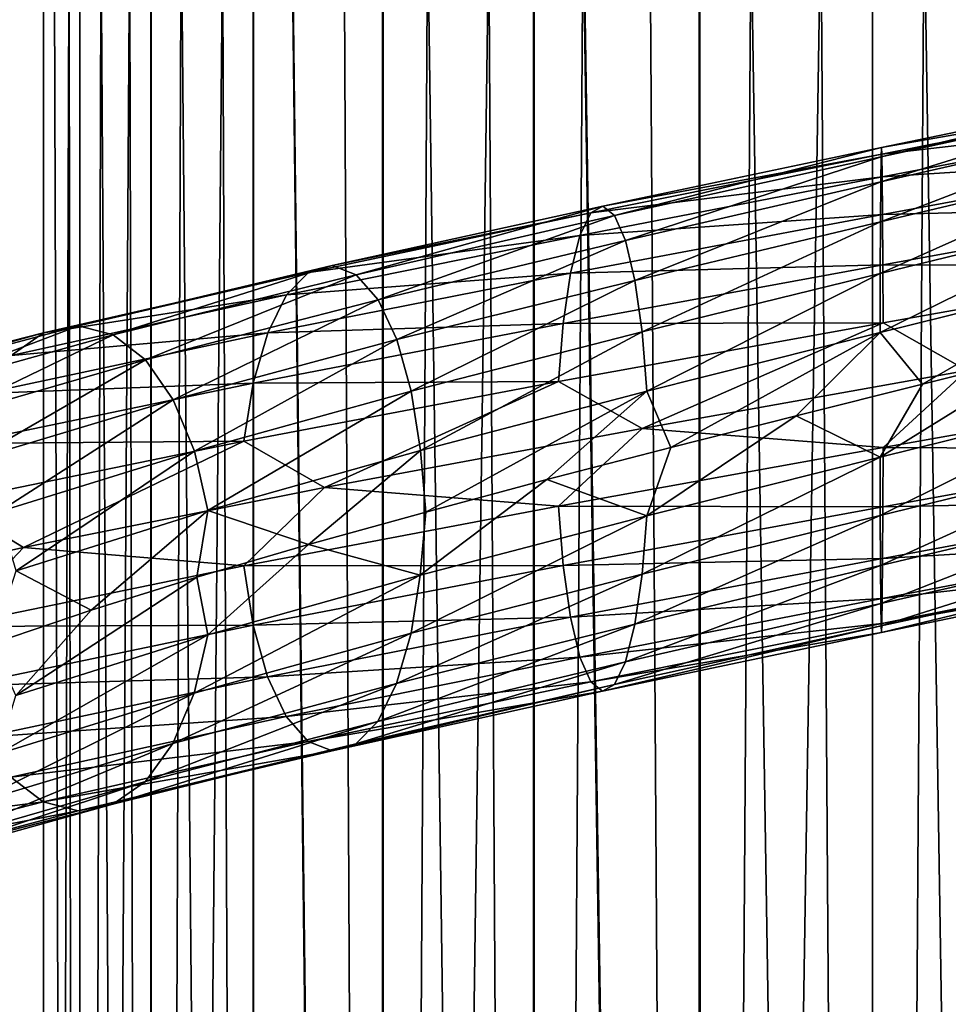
# Model space of a CAD drawing. Header units: metres. Extents: x -109 to 109, y -917 to 389.
# Tile 347 of 656: x -9 to 1, y -634 to -623. Entities that reach past the tile are written whole.
import ezdxf

# ---------------------------------------------------------------- set-up
doc = ezdxf.new("R2010")
doc.units = ezdxf.units.M
doc.layers.add('solid_24503124_XXX_01_SW0001', color=7, linetype='CONTINUOUS')
doc.layers.add('solid_24503124_XXX_01_SW0001_01', color=7, linetype='CONTINUOUS')

msp = doc.modelspace()

# ---------------------------------------------------------------- linework, layer by layer
at = {"layer": 'solid_24503124_XXX_01_SW0001'}
for points in [[(-8.453436, -701, -399.111511), (-8.453425, -437, -399.111481), (-8.453425, -437, -400.888519)], [(-8.453436, -701, -400.888489), (-8.453436, -701, -399.111511), (-8.453425, -437, -400.888519)], [(-8.083981, -701, -402.626648), (-8.453436, -701, -400.888489), (-8.453425, -437, -400.888519)], [(-8.453436, -701, -399.111511), (-8.083981, -701, -397.373352), (-8.453425, -437, -399.111481)], [(-8.083981, -701, -402.626648), (-8.453425, -437, -400.888519), (-8.083978, -437, -402.626648)], [(-8.083981, -701, -397.373352), (-8.083978, -437, -397.373352), (-8.453425, -437, -399.111481)], [(-8.083981, -701, -402.626648), (-8.083978, -437, -402.626648), (-7.361266, -437, -404.249908)], [(-7.361216, -701, -404.25), (-8.083981, -701, -402.626648), (-7.361266, -437, -404.249908)], [(-8.083981, -701, -397.373352), (-7.361216, -701, -395.75), (-8.083978, -437, -397.373352)], [(-7.361216, -701, -395.75), (-7.361266, -437, -395.750092), (-8.083978, -437, -397.373352)], [(-7.361216, -701, -404.25), (-7.361266, -437, -404.249908), (-6.316738, -437, -405.687592)], [(-6.316731, -701, -394.312378), (-6.316738, -437, -394.312408), (-7.361266, -437, -395.750092)], [(-7.361216, -701, -395.75), (-6.316731, -701, -394.312378), (-7.361266, -437, -395.750092)], [(-6.316731, -701, -405.687622), (-7.361216, -701, -404.25), (-6.316738, -437, -405.687592)], [(-4.996175, -701, -406.876648), (-6.316738, -437, -405.687592), (-4.996158, -437, -406.876648)], [(-4.996175, -701, -406.876648), (-6.316731, -701, -405.687622), (-6.316738, -437, -405.687592)], [(-4.996175, -701, -393.123352), (-4.996158, -437, -393.123352), (-6.316738, -437, -394.312408)], [(-6.316731, -701, -394.312378), (-4.996175, -701, -393.123352), (-6.316738, -437, -394.312408)], [(-4.996175, -701, -406.876648), (-4.996158, -437, -406.876648), (-3.457402, -437, -407.765076)], [(-3.457262, -701, -407.765137), (-4.996175, -701, -406.876648), (-3.457402, -437, -407.765076)], [(-4.996175, -701, -393.123352), (-3.457262, -701, -392.234863), (-4.996158, -437, -393.123352)], [(-3.457262, -701, -392.234863), (-3.457402, -437, -392.234924), (-4.996158, -437, -393.123352)], [(-3.457262, -701, -407.765137), (-3.457402, -437, -407.765076), (-1.767193, -437, -408.31427)], [(-1.767249, -701, -391.68576), (-1.767193, -437, -391.68573), (-3.457402, -437, -392.234924)], [(-3.457262, -701, -392.234863), (-1.767249, -701, -391.68576), (-3.457402, -437, -392.234924)], [(-1.767249, -701, -408.31424), (-3.457262, -701, -407.765137), (-1.767193, -437, -408.31427)], [(-1.767249, -701, -408.31424), (0, -437, -408.5), (0, -701, -408.5)], [(-1.767249, -701, -408.31424), (-1.767193, -437, -408.31427), (0, -437, -408.5)], [(-1.767249, -701, -391.68576), (0, -701, -391.5), (-1.767193, -437, -391.68573)], [(-1.767193, -437, -391.68573), (0, -701, -391.5), (0, -437, -391.5)], [(1.767249, -701, -391.68576), (1.767193, -437, -391.68573), (0, -437, -391.5)], [(0, -701, -391.5), (1.767249, -701, -391.68576), (0, -437, -391.5)], [(-8.453425, -589, 0.888516), (-8.454546, -701, -0.877868), (-8.452125, -701, 0.900884)], [(-8.453425, -589, -0.888516), (-8.086726, -701, -2.618177), (-8.454546, -701, -0.877868)], [(-8.453425, -589, 0.888516), (-8.453425, -589, -0.888516), (-8.454546, -701, -0.877868)], [(-8.083978, -589, 2.626658), (-8.453425, -589, 0.888516), (-8.452125, -701, 0.900884)], [(-8.453425, -589, -0.888516), (-8.083978, -589, -2.626658), (-8.086726, -701, -2.618177)], [(-8.083978, -589, 2.626658), (-8.452125, -701, 0.900884), (-8.079568, -701, 2.640186)], [(-8.083978, -589, -2.626658), (-7.364774, -701, -4.243832), (-8.086726, -701, -2.618177)], [(-7.361266, -589, 4.249895), (-8.083978, -589, 2.626658), (-8.079568, -701, 2.640186)], [(-8.083978, -589, -2.626658), (-7.361266, -589, -4.249895), (-7.364774, -701, -4.243832)], [(-7.361266, -589, 4.249895), (-8.079568, -701, 2.640186), (-7.353192, -701, 4.263868)], [(-7.361266, -589, -4.249895), (-6.320303, -701, -5.68364), (-7.364774, -701, -4.243832)], [(-6.316738, -589, 5.687599), (-7.361266, -589, 4.249895), (-7.353192, -701, 4.263868)], [(-7.361266, -589, -4.249895), (-6.316738, -589, -5.687599), (-6.320303, -701, -5.68364)], [(-6.316738, -589, 5.687599), (-7.353192, -701, 4.263868), (-6.304805, -701, 5.700828)], [(-6.316738, -589, -5.687599), (-4.999055, -701, -6.874551), (-6.320303, -701, -5.68364)], [(-6.316738, -589, 5.687599), (-6.304805, -701, 5.700828), (-4.980319, -701, 6.888136)], [(-4.996158, -589, 6.876657), (-6.316738, -589, 5.687599), (-4.980319, -701, 6.888136)], [(-6.316738, -589, -5.687599), (-4.996158, -589, -6.876657), (-4.999055, -701, -6.874551)], [(-4.996158, -589, -6.876657), (-3.458888, -701, -7.764412), (-4.999055, -701, -6.874551)], [(-3.457402, -589, 7.765069), (-4.996158, -589, 6.876657), (-4.980319, -701, 6.888136)], [(-4.996158, -589, -6.876657), (-3.457402, -589, -7.765069), (-3.458888, -701, -7.764412)], [(-3.457402, -589, 7.765069), (-4.980319, -701, 6.888136), (-3.437735, -701, 7.773801)], [(-3.457402, -589, -7.765069), (-1.767249, -701, -8.314255), (-3.458888, -701, -7.764412)], [(-3.457402, -589, 7.765069), (-3.437735, -701, 7.773801), (-1.744606, -701, 8.319036)], [(-1.767193, -589, 8.314267), (-3.457402, -589, 7.765069), (-1.744606, -701, 8.319036)], [(-3.457402, -589, -7.765069), (-1.767193, -589, -8.314267), (-1.767249, -701, -8.314255)], [(-1.767249, -701, -8.314255), (0, -589, -8.5), (0, -701, -8.5)], [(-1.767193, -589, -8.314267), (0, -589, -8.5), (-1.767249, -701, -8.314255)], [(1.767193, -589, -8.314267), (0, -701, -8.5), (0, -589, -8.5)], [(1.767193, -589, -8.314267), (1.744606, -701, -8.319036), (0, -701, -8.5)], [(-2.872559, -625.440063, 17.620436), (-5.751754, -626.046936, 16.869944), (-2.98479, -625.670166, 18.277618)], [(-5.509582, -625.978638, 16.196909), (-5.751754, -626.046936, 16.869944), (-2.872559, -625.440063, 17.620436)], [(-2.751612, -625.372314, 16.915367), (-5.509582, -625.978638, 16.196909), (-2.872559, -625.440063, 17.620436)], [(-5.267497, -626.07196, 15.526937), (-5.509582, -625.978638, 16.196909), (-2.751612, -625.372314, 16.915367)], [(-2.63071, -625.466187, 16.213371), (-5.267497, -626.07196, 15.526937), (-2.751612, -625.372314, 16.915367)], [(-5.043039, -626.325989, 14.90867), (-5.267497, -626.07196, 15.526937), (-2.63071, -625.466187, 16.213371)], [(-2.51861, -625.720764, 15.565413), (-5.043039, -626.325989, 14.90867), (-2.63071, -625.466187, 16.213371)], [(-2.98479, -625.670166, 18.277618), (-5.976475, -626.277588, 17.4974), (-3.080269, -626.056885, 18.840046)], [(-5.751754, -626.046936, 16.869944), (-5.976475, -626.277588, 17.4974), (-2.98479, -625.670166, 18.277618)], [(-4.852253, -626.733093, 14.386491), (-5.043039, -626.325989, 14.90867), (-2.51861, -625.720764, 15.565413)], [(-2.423327, -626.128296, 15.017995), (-4.852253, -626.733093, 14.386491), (-2.51861, -625.720764, 15.565413)], [(-5.751754, -626.046936, 16.869944), (-8.454098, -626.662354, 15.629472), (-5.976475, -626.277588, 17.4974)], [(-8.098145, -626.593201, 15.009102), (-8.454098, -626.662354, 15.629472), (-5.751754, -626.046936, 16.869944)], [(-5.509582, -625.978638, 16.196909), (-8.098145, -626.593201, 15.009102), (-5.751754, -626.046936, 16.869944)], [(-7.742322, -626.685547, 14.391776), (-8.098145, -626.593201, 15.009102), (-5.509582, -625.978638, 16.196909)], [(-5.267497, -626.07196, 15.526937), (-7.742322, -626.685547, 14.391776), (-5.509582, -625.978638, 16.196909)], [(-3.080269, -626.056885, 18.840046), (-6.167655, -626.664734, 18.034536), (-3.153881, -626.567139, 19.277361)], [(-5.976475, -626.277588, 17.4974), (-6.167655, -626.664734, 18.034536), (-3.080269, -626.056885, 18.840046)], [(-7.412407, -626.938721, 13.822322), (-7.742322, -626.685547, 14.391776), (-5.267497, -626.07196, 15.526937)], [(-5.043039, -626.325989, 14.90867), (-7.412407, -626.938721, 13.822322), (-5.267497, -626.07196, 15.526937)], [(-4.70534, -627.25885, 13.988098), (-4.852253, -626.733093, 14.386491), (-2.423327, -626.128296, 15.017995)], [(-2.349956, -626.654419, 14.600168), (-4.70534, -627.25885, 13.988098), (-2.423327, -626.128296, 15.017995)], [(-5.976475, -626.277588, 17.4974), (-8.784399, -626.89386, 16.208057), (-6.167655, -626.664734, 18.034536)], [(-8.454098, -626.662354, 15.629472), (-8.784399, -626.89386, 16.208057), (-5.976475, -626.277588, 17.4974)], [(-7.131985, -627.345093, 13.341633), (-7.412407, -626.938721, 13.822322), (-5.043039, -626.325989, 14.90867)], [(-4.852253, -626.733093, 14.386491), (-7.131985, -627.345093, 13.341633), (-5.043039, -626.325989, 14.90867)], [(-3.153881, -626.567139, 19.277361), (-6.315049, -627.175293, 18.452356), (-3.201246, -627.160828, 19.563381)], [(-6.167655, -626.664734, 18.034536), (-6.315049, -627.175293, 18.452356), (-3.153881, -626.567139, 19.277361)], [(0.106037, -626.5625, 19.825006), (-3.201246, -627.160828, 19.563381), (-2.34993, -627.63916, 19.797989)], [(-8.454098, -626.662354, 15.629472), (-10.894793, -627.285706, 13.933937), (-8.784399, -626.89386, 16.208057)], [(-10.436078, -627.215271, 13.385393), (-10.894793, -627.285706, 13.933937), (-8.454098, -626.662354, 15.629472)], [(-8.098145, -626.593201, 15.009102), (-10.436078, -627.215271, 13.385393), (-8.454098, -626.662354, 15.629472)], [(-9.977529, -627.306458, 12.839866), (-10.436078, -627.215271, 13.385393), (-8.098145, -626.593201, 15.009102)], [(-7.742322, -626.685547, 14.391776), (-9.977529, -627.306458, 12.839866), (-8.098145, -626.593201, 15.009102)], [(-6.167655, -626.664734, 18.034536), (-9.065401, -627.281738, 16.703617), (-6.315049, -627.175293, 18.452356)], [(-8.784399, -626.89386, 16.208057), (-9.065401, -627.281738, 16.703617), (-6.167655, -626.664734, 18.034536)], [(-4.61107, -627.862549, 13.737107), (-4.70534, -627.25885, 13.988098), (-2.349956, -626.654419, 14.600168)], [(-2.302875, -627.258301, 14.336708), (-4.61107, -627.862549, 13.737107), (-2.349956, -626.654419, 14.600168)], [(0.07628, -626.661316, 14.522005), (-2.058995, -627.833679, 14.288419), (-2.302875, -627.258301, 14.336708)], [(0.07628, -626.661316, 14.522005), (-0.77942, -627.509338, 14.417993), (-2.058995, -627.833679, 14.288419)], [(0.07628, -626.661316, 14.522005), (0.510318, -627.186401, 14.424685), (-0.77942, -627.509338, 14.417993)], [(-9.552366, -627.558472, 12.336984), (-9.977529, -627.306458, 12.839866), (-7.742322, -626.685547, 14.391776)], [(-7.412407, -626.938721, 13.822322), (-9.552366, -627.558472, 12.336984), (-7.742322, -626.685547, 14.391776)], [(-6.916048, -627.870361, 12.975189), (-7.131985, -627.345093, 13.341633), (-4.852253, -626.733093, 14.386491)], [(-4.70534, -627.25885, 13.988098), (-6.916048, -627.870361, 12.975189), (-4.852253, -626.733093, 14.386491)], [(-9.190987, -627.963806, 11.912879), (-9.552366, -627.558472, 12.336984), (-7.412407, -626.938721, 13.822322)], [(-7.131985, -627.345093, 13.341633), (-9.190987, -627.963806, 11.912879), (-7.412407, -626.938721, 13.822322)], [(-3.201246, -627.160828, 19.563381), (-6.409888, -627.769226, 18.72583), (-5.588272, -628.240662, 19.112619)], [(-6.315049, -627.175293, 18.452356), (-6.409888, -627.769226, 18.72583), (-3.201246, -627.160828, 19.563381)], [(-3.201246, -627.160828, 19.563381), (-5.588272, -628.240662, 19.112619), (-2.34993, -627.63916, 19.797989)], [(-6.315049, -627.175293, 18.452356), (-9.282045, -627.792847, 17.089382), (-6.409888, -627.769226, 18.72583)], [(-9.065401, -627.281738, 16.703617), (-9.282045, -627.792847, 17.089382), (-6.315049, -627.175293, 18.452356)], [(-6.777487, -628.473633, 12.744699), (-6.916048, -627.870361, 12.975189), (-4.70534, -627.25885, 13.988098)], [(-4.61107, -627.862549, 13.737107), (-6.777487, -628.473633, 12.744699), (-4.70534, -627.25885, 13.988098)], [(-2.302875, -627.258301, 14.336708), (-4.55631, -628.490173, 13.664764), (-4.61107, -627.862549, 13.737107)], [(-2.302875, -627.258301, 14.336708), (-3.320898, -628.1604, 14.036587), (-4.55631, -628.490173, 13.664764)], [(-2.302875, -627.258301, 14.336708), (-2.058995, -627.833679, 14.288419), (-3.320898, -628.1604, 14.036587)], [(-8.912709, -628.488281, 11.590008), (-9.190987, -627.963806, 11.912879), (-7.131985, -627.345093, 13.341633)], [(-6.916048, -627.870361, 12.975189), (-8.912709, -628.488281, 11.590008), (-7.131985, -627.345093, 13.341633)], [(-2.303201, -628.528503, 14.360777), (-2.058995, -627.833679, 14.288419), (-0.77942, -627.509338, 14.417993)], [(0.076291, -627.931519, 14.546102), (-2.303201, -628.528503, 14.360777), (-0.77942, -627.509338, 14.417993)], [(-2.34993, -627.63916, 19.797989), (-5.588272, -628.240662, 19.112619), (-3.201572, -628.43103, 19.58745)], [(-6.409888, -627.769226, 18.72583), (-9.421443, -628.387146, 17.342232), (-8.659699, -628.852173, 17.876352)], [(-9.282045, -627.792847, 17.089382), (-9.421443, -628.387146, 17.342232), (-6.409888, -627.769226, 18.72583)], [(-6.409888, -627.769226, 18.72583), (-8.659699, -628.852173, 17.876352), (-5.588272, -628.240662, 19.112619)], [(-8.734145, -629.091125, 11.387477), (-8.912709, -628.488281, 11.590008), (-6.916048, -627.870361, 12.975189)], [(-6.777487, -628.473633, 12.744699), (-8.734145, -629.091125, 11.387477), (-6.916048, -627.870361, 12.975189)], [(-4.61107, -627.862549, 13.737107), (-5.75162, -628.822388, 13.176603), (-6.777487, -628.473633, 12.744699)], [(-4.61107, -627.862549, 13.737107), (-4.55631, -628.490173, 13.664764), (-5.75162, -628.822388, 13.176603)], [(-2.303201, -628.528503, 14.360777), (-3.320898, -628.1604, 14.036587), (-2.058995, -627.833679, 14.288419)], [(-4.611723, -629.132751, 13.76109), (-4.55631, -628.490173, 13.664764), (-3.320898, -628.1604, 14.036587)], [(-2.303201, -628.528503, 14.360777), (-4.611723, -629.132751, 13.76109), (-3.320898, -628.1604, 14.036587)], [(-5.588272, -628.240662, 19.112619), (-8.659699, -628.852173, 17.876352), (-6.410541, -629.039429, 18.749811)], [(-5.588272, -628.240662, 19.112619), (-6.410541, -629.039429, 18.749811), (-3.201572, -628.43103, 19.58745)], [(-9.421443, -628.387146, 17.342232), (-11.462812, -629.471924, 16.126774), (-8.659699, -628.852173, 17.876352)], [(-6.777487, -628.473633, 12.744699), (-7.968776, -629.491333, 11.871436), (-8.734145, -629.091125, 11.387477)], [(-6.777487, -628.473633, 12.744699), (-6.891468, -629.155762, 12.577722), (-7.968776, -629.491333, 11.871436)], [(-6.777487, -628.473633, 12.744699), (-5.75162, -628.822388, 13.176603), (-6.891468, -629.155762, 12.577722)], [(-3.201572, -628.43103, 19.58745), (-6.410541, -629.039429, 18.749811), (-3.154492, -629.034912, 19.323988)], [(-4.611723, -629.132751, 13.76109), (-5.75162, -628.822388, 13.176603), (-4.55631, -628.490173, 13.664764)], [(-4.706563, -629.726685, 14.034564), (-4.611723, -629.132751, 13.76109), (-2.303201, -628.528503, 14.360777)], [(-2.350566, -629.122192, 14.646796), (-4.706563, -629.726685, 14.034564), (-2.303201, -628.528503, 14.360777)], [(-8.659699, -628.852173, 17.876352), (-11.462812, -629.471924, 16.126774), (-9.422402, -629.657349, 17.366072)], [(-8.659699, -628.852173, 17.876352), (-9.422402, -629.657349, 17.366072), (-6.410541, -629.039429, 18.749811)], [(-6.778447, -629.743896, 12.768539), (-6.891468, -629.155762, 12.577722), (-5.75162, -628.822388, 13.176603)], [(-4.611723, -629.132751, 13.76109), (-6.778447, -629.743896, 12.768539), (-5.75162, -628.822388, 13.176603)], [(-6.410541, -629.039429, 18.749811), (-9.422402, -629.657349, 17.366072), (-6.316271, -629.643127, 18.498821)], [(-6.410541, -629.039429, 18.749811), (-6.316271, -629.643127, 18.498821), (-3.154492, -629.034912, 19.323988)], [(-3.154492, -629.034912, 19.323988), (-6.316271, -629.643127, 18.498821), (-3.08112, -629.561096, 18.906162)], [(-8.734145, -629.091125, 11.387477), (-7.968776, -629.491333, 11.871436), (-8.975469, -629.829346, 11.063806)], [(-8.735382, -630.361328, 11.411124), (-7.968776, -629.491333, 11.871436), (-6.891468, -629.155762, 12.577722)], [(-6.778447, -629.743896, 12.768539), (-8.735382, -630.361328, 11.411124), (-6.891468, -629.155762, 12.577722)], [(-6.917844, -630.338135, 13.021389), (-6.778447, -629.743896, 12.768539), (-4.611723, -629.132751, 13.76109)], [(-4.706563, -629.726685, 14.034564), (-6.917844, -630.338135, 13.021389), (-4.611723, -629.132751, 13.76109)], [(-4.853957, -630.237244, 14.452382), (-4.706563, -629.726685, 14.034564), (-2.350566, -629.122192, 14.646796)], [(-2.424178, -629.632446, 15.084112), (-4.853957, -630.237244, 14.452382), (-2.350566, -629.122192, 14.646796)], [(-8.735382, -630.361328, 11.411124), (-8.975469, -629.829346, 11.063806), (-7.968776, -629.491333, 11.871436)], [(-6.316271, -629.643127, 18.498821), (-6.169358, -630.168884, 18.100428), (-3.08112, -629.561096, 18.906162)], [(-3.08112, -629.561096, 18.906162), (-6.169358, -630.168884, 18.100428), (-2.985837, -629.968567, 18.358746)], [(-9.422402, -629.657349, 17.366072), (-9.283841, -630.260681, 17.135582), (-6.316271, -629.643127, 18.498821)], [(-6.316271, -629.643127, 18.498821), (-9.283841, -630.260681, 17.135582), (-6.169358, -630.168884, 18.100428)], [(-5.045136, -630.62439, 14.989519), (-4.853957, -630.237244, 14.452382), (-2.424178, -629.632446, 15.084112)], [(-2.519658, -630.019165, 15.646538), (-5.045136, -630.62439, 14.989519), (-2.424178, -629.632446, 15.084112)], [(-8.915024, -630.956116, 11.635845), (-8.735382, -630.361328, 11.411124), (-6.778447, -629.743896, 12.768539)], [(-6.917844, -630.338135, 13.021389), (-8.915024, -630.956116, 11.635845), (-6.778447, -629.743896, 12.768539)], [(-7.134489, -630.849243, 13.407154), (-6.917844, -630.338135, 13.021389), (-4.706563, -629.726685, 14.034564)], [(-4.853957, -630.237244, 14.452382), (-7.134489, -630.849243, 13.407154), (-4.706563, -629.726685, 14.034564)], [(-6.169358, -630.168884, 18.100428), (-5.978573, -630.575989, 17.578249), (-2.985837, -629.968567, 18.358746)], [(-2.985837, -629.968567, 18.358746), (-5.978573, -630.575989, 17.578249), (-2.873738, -630.223145, 17.710787)], [(-5.269857, -630.855042, 15.616975), (-5.045136, -630.62439, 14.989519), (-2.519658, -630.019165, 15.646538)], [(-2.631889, -630.249329, 16.30372), (-5.269857, -630.855042, 15.616975), (-2.519658, -630.019165, 15.646538)], [(-9.283841, -630.260681, 17.135582), (-9.067904, -630.78595, 16.769138), (-6.169358, -630.168884, 18.100428)], [(-6.169358, -630.168884, 18.100428), (-9.067904, -630.78595, 16.769138), (-5.978573, -630.575989, 17.578249)], [(-7.41549, -631.237183, 13.902714), (-7.134489, -630.849243, 13.407154), (-4.853957, -630.237244, 14.452382)], [(-5.045136, -630.62439, 14.989519), (-7.41549, -631.237183, 13.902714), (-4.853957, -630.237244, 14.452382)], [(-5.978573, -630.575989, 17.578249), (-5.754114, -630.830017, 16.959982), (-2.873738, -630.223145, 17.710787)], [(-2.873738, -630.223145, 17.710787), (-5.754114, -630.830017, 16.959982), (-2.752835, -630.317017, 17.008791)], [(-5.51203, -630.92334, 16.29001), (-5.269857, -630.855042, 15.616975), (-2.631889, -630.249329, 16.30372)], [(-2.752835, -630.317017, 17.008791), (-5.51203, -630.92334, 16.29001), (-2.631889, -630.249329, 16.30372)], [(-9.194213, -631.467957, 11.977895), (-8.915024, -630.956116, 11.635845), (-6.917844, -630.338135, 13.021389)], [(-7.134489, -630.849243, 13.407154), (-9.194213, -631.467957, 11.977895), (-6.917844, -630.338135, 13.021389)], [(-5.754114, -630.830017, 16.959982), (-5.51203, -630.92334, 16.29001), (-2.752835, -630.317017, 17.008791)], [(-9.067904, -630.78595, 16.769138), (-8.787482, -631.192261, 16.28845), (-5.978573, -630.575989, 17.578249)], [(-5.978573, -630.575989, 17.578249), (-8.787482, -631.192261, 16.28845), (-5.754114, -630.830017, 16.959982)], [(-7.745792, -631.468689, 14.4813), (-7.41549, -631.237183, 13.902714), (-5.045136, -630.62439, 14.989519)], [(-5.269857, -630.855042, 15.616975), (-7.745792, -631.468689, 14.4813), (-5.045136, -630.62439, 14.989519)], [(-9.55634, -631.856873, 12.416754), (-9.194213, -631.467957, 11.977895), (-7.134489, -630.849243, 13.407154)], [(-7.41549, -631.237183, 13.902714), (-9.55634, -631.856873, 12.416754), (-7.134489, -630.849243, 13.407154)], [(-8.787482, -631.192261, 16.28845), (-8.457567, -631.445435, 15.718996), (-5.754114, -630.830017, 16.959982)], [(-5.754114, -630.830017, 16.959982), (-8.457567, -631.445435, 15.718996), (-5.51203, -630.92334, 16.29001)], [(-8.101744, -631.537842, 15.10167), (-7.745792, -631.468689, 14.4813), (-5.269857, -630.855042, 15.616975)], [(-5.51203, -630.92334, 16.29001), (-8.101744, -631.537842, 15.10167), (-5.269857, -630.855042, 15.616975)], [(-8.457567, -631.445435, 15.718996), (-8.101744, -631.537842, 15.10167), (-5.51203, -630.92334, 16.29001)], [(-8.787482, -631.192261, 16.28845), (-11.324426, -631.816833, 14.525644), (-8.457567, -631.445435, 15.718996)], [(-9.981999, -632.089539, 12.92869), (-9.55634, -631.856873, 12.416754), (-7.41549, -631.237183, 13.902714)], [(-7.745792, -631.468689, 14.4813), (-9.981999, -632.089539, 12.92869), (-7.41549, -631.237183, 13.902714)], [(-11.324426, -631.816833, 14.525644), (-10.899263, -632.068848, 14.022761), (-8.457567, -631.445435, 15.718996)], [(-8.457567, -631.445435, 15.718996), (-10.899263, -632.068848, 14.022761), (-8.101744, -631.537842, 15.10167)], [(-10.440715, -632.159973, 13.477235), (-9.981999, -632.089539, 12.92869), (-7.745792, -631.468689, 14.4813)], [(-8.101744, -631.537842, 15.10167), (-10.440715, -632.159973, 13.477235), (-7.745792, -631.468689, 14.4813)], [(-10.899263, -632.068848, 14.022761), (-10.440715, -632.159973, 13.477235), (-8.101744, -631.537842, 15.10167)]]:
    msp.add_3dface(points, dxfattribs=at)
at = {"layer": 'solid_24503124_XXX_01_SW0001_01'}
for points in [[(0, -701, -408.5), (0, -437, -408.5), (1.767193, -437, -408.31427)], [(1.767249, -701, -408.31424), (0, -701, -408.5), (1.767193, -437, -408.31427)], [(-1.767193, -589, 8.314267), (0, -701, 8.5), (0, -589, 8.5)], [(-1.767193, -589, 8.314267), (-1.744606, -701, 8.319036), (0, -701, 8.5)], [(0, -589, 8.5), (0, -701, 8.5), (1.767249, -701, 8.314255)], [(1.767193, -589, 8.314267), (0, -589, 8.5), (1.767249, -701, 8.314255)], [(0.087139, -624.868713, 16.426521), (0.091144, -624.774658, 17.138788), (2.931462, -624.18573, 16.862375)], [(2.802657, -624.279541, 16.161798), (0.087139, -624.868713, 16.426521), (2.931462, -624.18573, 16.862375)], [(2.931462, -624.18573, 16.862375), (0.091144, -624.774658, 17.138788), (3.060313, -624.253418, 17.566027)], [(0.091144, -624.774658, 17.138788), (0.09515, -624.842163, 17.854136), (3.060313, -624.253418, 17.566027)], [(3.060313, -624.253418, 17.566027), (0.09515, -624.842163, 17.854136), (3.17988, -624.483582, 18.221893)], [(0.083426, -625.123413, 15.769038), (0.087139, -624.868713, 16.426521), (2.802657, -624.279541, 16.161798)], [(2.68323, -624.534058, 15.515154), (0.083426, -625.123413, 15.769038), (2.802657, -624.279541, 16.161798)], [(0.08027, -625.531067, 15.213526), (0.083426, -625.123413, 15.769038), (2.68323, -624.534058, 15.515154)], [(2.58172, -624.941589, 14.968854), (0.08027, -625.531067, 15.213526), (2.68323, -624.534058, 15.515154)], [(0.09515, -624.842163, 17.854136), (0.098867, -625.072144, 18.520853), (3.17988, -624.483582, 18.221893)], [(3.17988, -624.483582, 18.221893), (0.098867, -625.072144, 18.520853), (3.2816, -624.870361, 18.783199)], [(0.09515, -624.842163, 17.854136), (-2.872559, -625.440063, 17.620436), (0.098867, -625.072144, 18.520853)], [(-2.751612, -625.372314, 16.915367), (-2.872559, -625.440063, 17.620436), (0.09515, -624.842163, 17.854136)], [(0.091144, -624.774658, 17.138788), (-2.751612, -625.372314, 16.915367), (0.09515, -624.842163, 17.854136)], [(-2.63071, -625.466187, 16.213371), (-2.751612, -625.372314, 16.915367), (0.091144, -624.774658, 17.138788)], [(0.087139, -624.868713, 16.426521), (-2.63071, -625.466187, 16.213371), (0.091144, -624.774658, 17.138788)], [(-2.51861, -625.720764, 15.565413), (-2.63071, -625.466187, 16.213371), (0.087139, -624.868713, 16.426521)], [(0.083426, -625.123413, 15.769038), (-2.51861, -625.720764, 15.565413), (0.087139, -624.868713, 16.426521)], [(0.077839, -626.057312, 14.789466), (0.08027, -625.531067, 15.213526), (2.58172, -624.941589, 14.968854)], [(2.503552, -625.467712, 14.551888), (0.077839, -626.057312, 14.789466), (2.58172, -624.941589, 14.968854)], [(0.098867, -625.072144, 18.520853), (0.10203, -625.45874, 19.091391), (3.2816, -624.870361, 18.783199)], [(3.2816, -624.870361, 18.783199), (0.10203, -625.45874, 19.091391), (3.360024, -625.380554, 19.219652)], [(0.098867, -625.072144, 18.520853), (-2.98479, -625.670166, 18.277618), (0.10203, -625.45874, 19.091391)], [(-2.872559, -625.440063, 17.620436), (-2.98479, -625.670166, 18.277618), (0.098867, -625.072144, 18.520853)], [(-2.423327, -626.128296, 15.017995), (-2.51861, -625.720764, 15.565413), (0.083426, -625.123413, 15.769038)], [(0.08027, -625.531067, 15.213526), (-2.423327, -626.128296, 15.017995), (0.083426, -625.123413, 15.769038)], [(0.10203, -625.45874, 19.091391), (-3.080269, -626.056885, 18.840046), (0.104468, -625.968872, 19.534962)], [(-2.98479, -625.670166, 18.277618), (-3.080269, -626.056885, 18.840046), (0.10203, -625.45874, 19.091391)], [(0.10203, -625.45874, 19.091391), (0.104468, -625.968872, 19.534962), (3.360024, -625.380554, 19.219652)], [(3.360024, -625.380554, 19.219652), (0.104468, -625.968872, 19.534962), (3.410485, -625.974304, 19.505117)], [(-2.349956, -626.654419, 14.600168), (-2.423327, -626.128296, 15.017995), (0.08027, -625.531067, 15.213526)], [(0.077839, -626.057312, 14.789466), (-2.349956, -626.654419, 14.600168), (0.08027, -625.531067, 15.213526)], [(0.07628, -626.661316, 14.522005), (0.077839, -626.057312, 14.789466), (2.503552, -625.467712, 14.551888)], [(2.453394, -626.071594, 14.288979), (0.07628, -626.661316, 14.522005), (2.503552, -625.467712, 14.551888)], [(0.104468, -625.968872, 19.534962), (-3.153881, -626.567139, 19.277361), (0.106037, -626.5625, 19.825006)], [(-3.080269, -626.056885, 18.840046), (-3.153881, -626.567139, 19.277361), (0.104468, -625.968872, 19.534962)], [(-2.302875, -627.258301, 14.336708), (-2.349956, -626.654419, 14.600168), (0.077839, -626.057312, 14.789466)], [(0.07628, -626.661316, 14.522005), (-2.302875, -627.258301, 14.336708), (0.077839, -626.057312, 14.789466)], [(0.104468, -625.968872, 19.534962), (0.106037, -626.5625, 19.825006), (3.410485, -625.974304, 19.505117)], [(3.410485, -625.974304, 19.505117), (0.106037, -626.5625, 19.825006), (0.962111, -627.047302, 19.907988)], [(2.453394, -626.071594, 14.288979), (0.510318, -627.186401, 14.424685), (0.07628, -626.661316, 14.522005)], [(2.453394, -626.071594, 14.288979), (1.79972, -626.864563, 14.308302), (0.510318, -627.186401, 14.424685)], [(-3.153881, -626.567139, 19.277361), (-3.201246, -627.160828, 19.563381), (0.106037, -626.5625, 19.825006)], [(0.106037, -626.5625, 19.825006), (-2.34993, -627.63916, 19.797989), (0.962111, -627.047302, 19.907988)], [(0.076291, -627.931519, 14.546102), (0.510318, -627.186401, 14.424685), (1.79972, -626.864563, 14.308302)], [(2.453742, -627.341797, 14.313044), (0.076291, -627.931519, 14.546102), (1.79972, -626.864563, 14.308302)], [(0.962111, -627.047302, 19.907988), (-2.34993, -627.63916, 19.797989), (0.106048, -627.832703, 19.849102)], [(0.962111, -627.047302, 19.907988), (0.106048, -627.832703, 19.849102), (3.410832, -627.244507, 19.529182)], [(0.076291, -627.931519, 14.546102), (-0.77942, -627.509338, 14.417993), (0.510318, -627.186401, 14.424685)], [(3.410832, -627.244507, 19.529182), (0.106048, -627.832703, 19.849102), (3.360674, -627.848389, 19.266273)], [(0.07786, -628.525146, 14.836145), (0.076291, -627.931519, 14.546102), (2.453742, -627.341797, 14.313044)], [(2.504203, -627.935486, 14.598508), (0.07786, -628.525146, 14.836145), (2.453742, -627.341797, 14.313044)], [(-2.34993, -627.63916, 19.797989), (-3.201572, -628.43103, 19.58745), (0.106048, -627.832703, 19.849102)], [(0.106048, -627.832703, 19.849102), (-3.201572, -628.43103, 19.58745), (0.104489, -628.436646, 19.58164)], [(0.106048, -627.832703, 19.849102), (0.104489, -628.436646, 19.58164), (3.360674, -627.848389, 19.266273)], [(3.360674, -627.848389, 19.266273), (0.104489, -628.436646, 19.58164), (3.282507, -628.374512, 18.849306)], [(-2.350566, -629.122192, 14.646796), (-2.303201, -628.528503, 14.360777), (0.076291, -627.931519, 14.546102)], [(0.07786, -628.525146, 14.836145), (-2.350566, -629.122192, 14.646796), (0.076291, -627.931519, 14.546102)], [(0.080298, -629.035217, 15.279716), (0.07786, -628.525146, 14.836145), (2.504203, -627.935486, 14.598508)], [(2.582626, -628.44574, 15.034961), (0.080298, -629.035217, 15.279716), (2.504203, -627.935486, 14.598508)], [(3.282507, -628.374512, 18.849306), (0.102058, -628.962891, 19.157581), (3.180996, -628.781982, 18.303007)], [(0.104489, -628.436646, 19.58164), (0.102058, -628.962891, 19.157581), (3.282507, -628.374512, 18.849306)], [(-3.201572, -628.43103, 19.58745), (-3.154492, -629.034912, 19.323988), (0.104489, -628.436646, 19.58164)], [(0.104489, -628.436646, 19.58164), (-3.154492, -629.034912, 19.323988), (0.102058, -628.962891, 19.157581)], [(0.08346, -629.421814, 15.850253), (0.080298, -629.035217, 15.279716), (2.582626, -628.44574, 15.034961)], [(2.684346, -628.832458, 15.596267), (0.08346, -629.421814, 15.850253), (2.582626, -628.44574, 15.034961)], [(-2.424178, -629.632446, 15.084112), (-2.350566, -629.122192, 14.646796), (0.07786, -628.525146, 14.836145)], [(0.080298, -629.035217, 15.279716), (-2.424178, -629.632446, 15.084112), (0.07786, -628.525146, 14.836145)], [(0.087178, -629.651794, 16.516972), (0.08346, -629.421814, 15.850253), (2.684346, -628.832458, 15.596267)], [(2.803913, -629.062622, 16.252134), (0.087178, -629.651794, 16.516972), (2.684346, -628.832458, 15.596267)], [(3.180996, -628.781982, 18.303007), (0.098902, -629.370544, 18.602068), (3.061569, -629.036499, 17.656363)], [(0.102058, -628.962891, 19.157581), (0.098902, -629.370544, 18.602068), (3.180996, -628.781982, 18.303007)], [(-3.154492, -629.034912, 19.323988), (-3.08112, -629.561096, 18.906162), (0.102058, -628.962891, 19.157581)], [(0.102058, -628.962891, 19.157581), (-3.08112, -629.561096, 18.906162), (0.098902, -629.370544, 18.602068)], [(-2.519658, -630.019165, 15.646538), (-2.424178, -629.632446, 15.084112), (0.080298, -629.035217, 15.279716)], [(0.08346, -629.421814, 15.850253), (-2.519658, -630.019165, 15.646538), (0.080298, -629.035217, 15.279716)], [(0.091184, -629.719299, 17.232317), (0.087178, -629.651794, 16.516972), (2.803913, -629.062622, 16.252134)], [(2.932764, -629.130371, 16.955786), (0.091184, -629.719299, 17.232317), (2.803913, -629.062622, 16.252134)], [(3.061569, -629.036499, 17.656363), (0.095189, -629.625244, 17.944586), (2.932764, -629.130371, 16.955786)], [(0.098902, -629.370544, 18.602068), (0.095189, -629.625244, 17.944586), (3.061569, -629.036499, 17.656363)], [(0.095189, -629.625244, 17.944586), (0.091184, -629.719299, 17.232317), (2.932764, -629.130371, 16.955786)], [(-3.08112, -629.561096, 18.906162), (-2.985837, -629.968567, 18.358746), (0.098902, -629.370544, 18.602068)], [(0.098902, -629.370544, 18.602068), (-2.985837, -629.968567, 18.358746), (0.095189, -629.625244, 17.944586)], [(-2.631889, -630.249329, 16.30372), (-2.519658, -630.019165, 15.646538), (0.08346, -629.421814, 15.850253)], [(0.087178, -629.651794, 16.516972), (-2.631889, -630.249329, 16.30372), (0.08346, -629.421814, 15.850253)], [(-2.985837, -629.968567, 18.358746), (-2.873738, -630.223145, 17.710787), (0.095189, -629.625244, 17.944586)], [(0.095189, -629.625244, 17.944586), (-2.873738, -630.223145, 17.710787), (0.091184, -629.719299, 17.232317)], [(-2.752835, -630.317017, 17.008791), (-2.631889, -630.249329, 16.30372), (0.087178, -629.651794, 16.516972)], [(0.091184, -629.719299, 17.232317), (-2.752835, -630.317017, 17.008791), (0.087178, -629.651794, 16.516972)], [(-2.873738, -630.223145, 17.710787), (-2.752835, -630.317017, 17.008791), (0.091184, -629.719299, 17.232317)]]:
    msp.add_3dface(points, dxfattribs=at)

doc.saveas('drawing.dxf')
